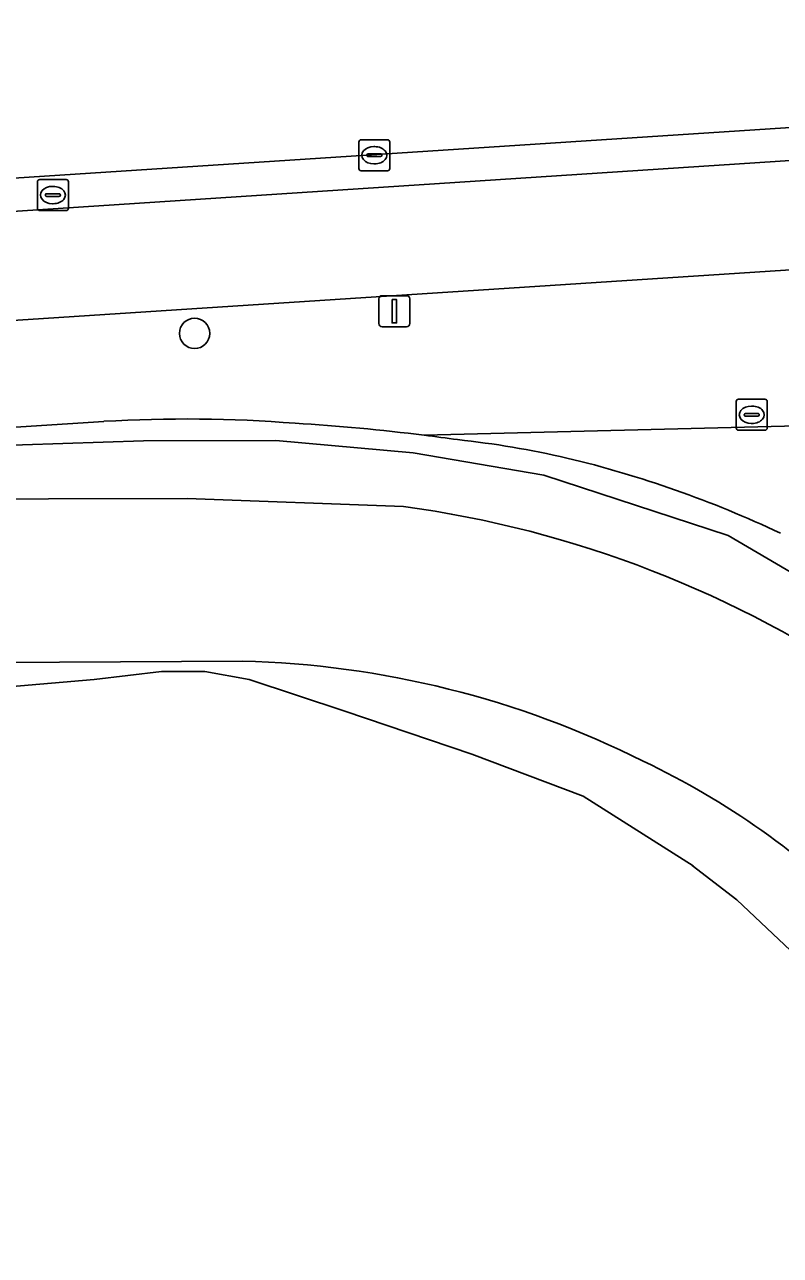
# Model space of a CAD drawing. Extents: x 161772 to 163126, y 383092 to 383917.
# Drawn here: x 161895.34 to 161919.71, y 383577.77 to 383617.47 of the extents above; entities that cross this region are included whole.
import ezdxf

# ---------------------------------------------------------------- set-up
doc = ezdxf.new("R2010")
doc.units = 0
for name, color, linetype in [('IMGEO_Berm_open', 7, 'Continuous'), ('IMGEO_Boom', 7, 'Continuous'), ('IMGEO_Brandkraan', 7, 'Continuous'), ('IMGEO_Erf', 7, 'Continuous'), ('IMGEO_Fietspad_gesloten', 7, 'Continuous'), ('IMGEO_Groenvoorziening', 7, 'Continuous'), ('IMGEO_Kolk', 7, 'Continuous'), ('IMGEO_Lichtmast', 7, 'Continuous'), ('IMGEO_Oever', 7, 'Continuous'), ('IMGEO_Rijbaan_lokaal_gesloten', 7, 'Continuous'), ('IMGEO_Rioolput', 7, 'Continuous'), ('IMGEO_Voetpad_gesloten', 7, 'Continuous'), ('IMGEO_Voetpad_open', 7, 'Continuous'), ('IMGEO_Walbescherming', 7, 'Continuous'), ('IMGEO_Waterloop', 7, 'Continuous')]:
    doc.layers.add(name, color=color, linetype=linetype)

msp = doc.modelspace()

# ---------------------------------------------------------------- linework, layer by layer
at = {"layer": 'IMGEO_Berm_open'}
for points in [[(161943.691, 383615.667), (161942.78, 383615.633), (161882.948, 383611.732), (161882.965, 383611.252), (161873.476, 383610.633), (161873.422, 383611.086), (161867.922, 383610.732)], [(161868.045, 383609.676), (161937.743, 383614.249)]]:
    msp.add_lwpolyline(points, dxfattribs=at)
at = {"layer": 'IMGEO_Boom'}
msp.add_circle((161900.82, 383607.513), 0.489, dxfattribs=at)
at = {"layer": 'IMGEO_Brandkraan'}
for p, q in [((161918.288, 383604.462), (161918.288, 383605.314)), ((161918.363, 383605.388), (161919.215, 383605.388)), ((161919.289, 383605.314), (161919.289, 383604.462)), ((161918.59, 383604.931), (161918.988, 383604.931)), ((161918.776, 383605.168), (161918.801, 383605.168)), ((161918.547, 383604.882), (161918.547, 383604.894)), ((161918.985, 383604.845), (161918.587, 383604.845)), ((161918.799, 383604.608), (161918.774, 383604.608)), ((161919.031, 383604.894), (161919.031, 383604.882)), ((161919.215, 383604.388), (161918.363, 383604.388))]:
    msp.add_line(p, q, dxfattribs=at)
for points in [[(161918.288, 383604.462), (161918.288, 383605.314)], [(161918.363, 383605.388), (161919.215, 383605.388)], [(161919.289, 383605.314), (161919.289, 383604.462)], [(161919.215, 383604.388), (161918.363, 383604.388)]]:
    msp.add_lwpolyline(points, dxfattribs=at)
for centre, radius, start, end in [((161918.365, 383605.312), 0.0765, 91.552, 178.448), ((161918.365, 383605.312), 0.0765, 91.552, 178.448), ((161919.213, 383605.312), 0.0765, 1.552, 88.448), ((161919.213, 383605.312), 0.0765, 1.552, 88.448), ((161918.587, 383604.891), 0.0403, 85.8775, 175.7526), ((161918.992, 383604.893), 0.0386, 1.7309, 96.639), ((161918.584, 383604.881), 0.0366, 178.938, 274.7102), ((161918.988, 383604.888), 0.043, 264.8664, 352.4533), ((161918.365, 383604.464), 0.0765, 181.552, 268.448), ((161918.365, 383604.464), 0.0765, 181.552, 268.448), ((161919.213, 383604.464), 0.0765, 271.552, 358.448), ((161919.213, 383604.464), 0.0765, 271.552, 358.448)]:
    msp.add_arc(centre, radius, start, end, dxfattribs=at)
for centre, major_axis, ratio, start_param, end_param in [((161918.775, 383604.888), (-0.387, 0.002), 0.722429, 4.712389, 7.853982), ((161918.8, 383604.888), (-0.39, 0.002), 0.717154, 1.570796, 4.712389)]:
    msp.add_ellipse(centre, major_axis=major_axis, ratio=ratio, start_param=start_param, end_param=end_param, dxfattribs=at)
at = {"layer": 'IMGEO_Erf'}
msp.add_lwpolyline([(161929.65, 383579.763), (161924.435, 383583.45), (161921.067, 383586.64), (161921.009, 383586.695), (161918.309, 383589.238), (161916.87, 383590.35), (161916.898, 383590.343), (161913.35, 383592.583), (161909.764, 383593.944), (161905.661, 383595.328), (161902.58, 383596.345), (161901.15, 383596.612), (161899.754, 383596.612), (161897.582, 383596.353), (161893.446, 383595.991), (161886.105, 383595.422), (161881.92, 383595.123), (161882.322, 383588.803)], dxfattribs=at)
at = {"layer": 'IMGEO_Fietspad_gesloten'}
for points in [[(161937.743, 383614.249), (161868.045, 383609.676)], [(161867.55, 383606.138), (161931.924, 383610.335), (161933.594, 383610.421)]]:
    msp.add_lwpolyline(points, dxfattribs=at)
at = {"layer": 'IMGEO_Groenvoorziening'}
for points in [[(161897.894, 383604.675), (161883.995, 383603.781)], [(161893.962, 383603.877), (161899.169, 383604.047), (161903.441, 383604.056), (161907.867, 383603.663), (161912.078, 383602.937), (161918.028, 383600.994), (161923.199, 383597.959), (161927.011, 383595.478), (161927.519, 383595.05), (161930.713, 383592.361), (161934.246, 383588.643), (161937.073, 383584.426), (161939.107, 383580.639), (161940.609, 383577.133), (161941.345, 383574.143), (161941.928, 383571.336), (161942.248, 383567.661), (161942.451, 383562.986), (161942.431, 383557.784), (161941.971, 383554.62), (161942.7, 383554.967), (161942.927, 383569.61)]]:
    msp.add_lwpolyline(points, dxfattribs=at)
for centre, radius, start, end in [((161900.527, 383559.236), 45.516, 85.5496, 93.3166), ((161900.058, 383538.714), 66.021, 82.89229, 86.52553), ((161899.082, 383531.074), 73.724, 82.03417, 82.87458), ((161906.087, 383574.222), 30.036, 77.0303, 83.8608), ((161904.51, 383568.882), 35.596, 64.7176, 76.4859)]:
    msp.add_arc(centre, radius, start, end, dxfattribs=at)
at = {"layer": 'IMGEO_Kolk'}
for p, q in [((161906.116, 383612.831), (161906.116, 383613.683)), ((161906.191, 383613.757), (161907.043, 383613.757)), ((161907.117, 383613.683), (161907.117, 383612.831)), ((161906.375, 383613.251), (161906.375, 383613.263)), ((161906.418, 383613.3), (161906.816, 383613.3)), ((161906.604, 383613.537), (161906.629, 383613.537)), ((161906.859, 383613.263), (161906.859, 383613.251)), ((161906.813, 383613.214), (161906.415, 383613.214)), ((161906.627, 383612.977), (161906.602, 383612.977)), ((161907.043, 383612.757), (161906.191, 383612.757))]:
    msp.add_line(p, q, dxfattribs=at)
for points in [[(161906.116, 383612.831), (161906.116, 383613.683)], [(161906.191, 383613.757), (161907.043, 383613.757)], [(161907.117, 383613.683), (161907.117, 383612.831)], [(161907.043, 383612.757), (161906.191, 383612.757)]]:
    msp.add_lwpolyline(points, dxfattribs=at)
for centre, radius, start, end in [((161906.193, 383613.681), 0.0765, 91.552, 178.448), ((161906.193, 383613.681), 0.0765, 91.552, 178.448), ((161907.041, 383613.681), 0.0765, 1.552, 88.448), ((161907.041, 383613.681), 0.0765, 1.552, 88.448), ((161906.415, 383613.26), 0.0403, 85.8775, 175.7526), ((161906.412, 383613.25), 0.0366, 178.938, 274.7102), ((161906.816, 383613.257), 0.043, 264.8664, 352.4533), ((161906.82, 383613.262), 0.0386, 1.7309, 96.639), ((161906.193, 383612.833), 0.0765, 181.552, 268.448), ((161906.193, 383612.833), 0.0765, 181.552, 268.448), ((161907.041, 383612.833), 0.0765, 271.552, 358.448), ((161907.041, 383612.833), 0.0765, 271.552, 358.448)]:
    msp.add_arc(centre, radius, start, end, dxfattribs=at)
for centre, major_axis, ratio, start_param, end_param in [((161906.603, 383613.257), (-0.387, 0.002), 0.722429, 4.712389, 7.853982), ((161906.628, 383613.257), (-0.39, 0.002), 0.717154, 1.570796, 4.712389)]:
    msp.add_ellipse(centre, major_axis=major_axis, ratio=ratio, start_param=start_param, end_param=end_param, dxfattribs=at)
at = {"layer": 'IMGEO_Lichtmast'}
for p, q in [((161906.767, 383607.827), (161906.767, 383608.627)), ((161906.767, 383608.627), (161906.767, 383607.827)), ((161906.867, 383608.727), (161907.657, 383608.727)), ((161907.657, 383608.727), (161906.867, 383608.727)), ((161907.757, 383608.627), (161907.757, 383607.827)), ((161907.757, 383607.827), (161907.757, 383608.627)), ((161907.657, 383607.727), (161906.867, 383607.727)), ((161906.867, 383607.727), (161907.657, 383607.727))]:
    msp.add_line(p, q, dxfattribs=at)
msp.add_lwpolyline([(161907.187, 383608.602), (161907.337, 383608.602), (161907.337, 383607.852), (161907.187, 383607.852), (161907.187, 383608.602)], dxfattribs=at)
for centre, start, end in [((161906.867, 383608.627), 90, 180), ((161906.867, 383608.627), 90, 180), ((161907.657, 383608.627), 0, 90), ((161907.657, 383608.627), 360, 90), ((161906.867, 383607.827), 180, 270), ((161906.867, 383607.827), 180, 270), ((161907.657, 383607.827), 270, 0), ((161907.657, 383607.827), 270, 0)]:
    msp.add_arc(centre, 0.1, start, end, dxfattribs=at)
at = {"layer": 'IMGEO_Oever'}
for points in [[(161926.313, 383593.502), (161927.519, 383595.05), (161927.011, 383595.478), (161923.199, 383597.959), (161918.028, 383600.994), (161912.078, 383602.937), (161907.867, 383603.663), (161903.441, 383604.056), (161899.169, 383604.047), (161893.962, 383603.877), (161883.366, 383602.999), (161882.68, 383602.144), (161900.576, 383602.188), (161907.555, 383601.931)], [(161902.362, 383596.939), (161882.672, 383596.834), (161882.032, 383596.82), (161881.813, 383596.81), (161881.92, 383595.123), (161886.105, 383595.422), (161893.446, 383595.991), (161897.582, 383596.353), (161899.754, 383596.612), (161901.15, 383596.612), (161902.58, 383596.345), (161905.661, 383595.328), (161909.764, 383593.944), (161913.35, 383592.583), (161916.898, 383590.343), (161916.87, 383590.35), (161918.309, 383589.238), (161921.009, 383586.695)]]:
    msp.add_lwpolyline(points, dxfattribs=at)
for centre, radius, start, end in [((161902.769, 383566.918), 35.338, 55.33, 82.2159), ((161901.64, 383566.537), 30.411, 63.3255, 88.6396), ((161904.285, 383570.508), 25.682, 44.8197, 64.6223)]:
    msp.add_arc(centre, radius, start, end, dxfattribs=at)
at = {"layer": 'IMGEO_Rijbaan_lokaal_gesloten'}
msp.add_lwpolyline([(161867.922, 383610.732), (161873.422, 383611.086), (161882.948, 383611.732), (161942.78, 383615.633), (161942.652, 383621.313), (161942.614, 383622.988), (161937.519, 383622.764), (161932.993, 383622.498), (161926.428, 383622.073), (161902.653, 383620.499), (161895.132, 383620.014), (161890.154, 383619.684), (161884.635, 383619.32), (161869.986, 383618.347)], dxfattribs=at)
at = {"layer": 'IMGEO_Rioolput'}
for p, q in [((161895.825, 383612.475), (161896.677, 383612.475)), ((161895.75, 383611.549), (161895.75, 383612.401)), ((161896.238, 383612.255), (161896.263, 383612.255)), ((161896.751, 383612.401), (161896.751, 383611.549)), ((161896.009, 383611.969), (161896.009, 383611.981)), ((161896.447, 383611.932), (161896.049, 383611.932)), ((161896.052, 383612.018), (161896.45, 383612.018)), ((161896.261, 383611.695), (161896.236, 383611.695)), ((161896.493, 383611.981), (161896.493, 383611.969)), ((161896.677, 383611.475), (161895.825, 383611.475))]:
    msp.add_line(p, q, dxfattribs=at)
for points in [[(161895.825, 383612.475), (161896.677, 383612.475)], [(161895.75, 383611.549), (161895.75, 383612.401)], [(161896.751, 383612.401), (161896.751, 383611.549)], [(161896.677, 383611.475), (161895.825, 383611.475)]]:
    msp.add_lwpolyline(points, dxfattribs=at)
for centre, radius, start, end in [((161895.827, 383612.399), 0.0765, 91.552, 178.448), ((161895.827, 383612.399), 0.0765, 91.552, 178.448), ((161896.675, 383612.399), 0.0765, 1.552, 88.448), ((161896.675, 383612.399), 0.0765, 1.552, 88.448), ((161896.049, 383611.978), 0.0403, 85.8775, 175.7526), ((161896.046, 383611.968), 0.0366, 178.938, 274.7102), ((161896.45, 383611.975), 0.043, 264.8664, 352.4533), ((161896.454, 383611.98), 0.0386, 1.7309, 96.639), ((161895.827, 383611.551), 0.0765, 181.552, 268.448), ((161895.827, 383611.551), 0.0765, 181.552, 268.448), ((161896.675, 383611.551), 0.0765, 271.552, 358.448), ((161896.675, 383611.551), 0.0765, 271.552, 358.448)]:
    msp.add_arc(centre, radius, start, end, dxfattribs=at)
for centre, major_axis, ratio, start_param, end_param in [((161896.237, 383611.975), (-0.387, 0.002), 0.722429, 4.712389, 7.853982), ((161896.262, 383611.975), (-0.39, 0.002), 0.717154, 1.570796, 4.712389)]:
    msp.add_ellipse(centre, major_axis=major_axis, ratio=ratio, start_param=start_param, end_param=end_param, dxfattribs=at)
at = {"layer": 'IMGEO_Voetpad_gesloten'}
msp.add_lwpolyline([(161920.705, 383604.54), (161908.227, 383604.228)], dxfattribs=at)
for centre, radius, start, end in [((161899.082, 383531.074), 73.724, 82.03417, 82.87458), ((161906.087, 383574.222), 30.036, 77.0303, 83.8608), ((161904.51, 383568.882), 35.596, 64.7176, 76.4859)]:
    msp.add_arc(centre, radius, start, end, dxfattribs=at)
at = {"layer": 'IMGEO_Voetpad_open'}
for points in [[(161844.768, 383614.048), (161843.588, 383615.4), (161839.22, 383613.498), (161839.426, 383613.122), (161840.189, 383601.555), (161861.041, 383602.899), (161861.082, 383602.432), (161874.512, 383603.314), (161875.094, 383603.323), (161875.274, 383603.221), (161882.907, 383603.711), (161883.995, 383603.781), (161897.894, 383604.675)], [(161933.594, 383610.421), (161931.924, 383610.335), (161867.55, 383606.138)], [(161908.227, 383604.228), (161920.705, 383604.54), (161936.68, 383605.542), (161943.47, 383606.501)]]:
    msp.add_lwpolyline(points, dxfattribs=at)
for centre, radius, start, end in [((161900.527, 383559.236), 45.516, 85.5496, 93.3166), ((161900.058, 383538.714), 66.021, 82.89229, 86.52553)]:
    msp.add_arc(centre, radius, start, end, dxfattribs=at)
at = {"layer": 'IMGEO_Walbescherming'}
msp.add_lwpolyline([(161882.68, 383602.144), (161900.576, 383602.188), (161907.555, 383601.931)], dxfattribs=at)
msp.add_arc((161902.769, 383566.918), 35.338, 55.33, 82.2159, dxfattribs=at)
at = {"layer": 'IMGEO_Waterloop'}
for points in [[(161907.555, 383601.931), (161900.576, 383602.188), (161882.68, 383602.144), (161875.864, 383601.728), (161866.433, 383600.986), (161853.344, 383600.477), (161811.33, 383597.938)], [(161833.208, 383593.812), (161864.894, 383596.024), (161876.083, 383596.571), (161876.037, 383597.123), (161876.609, 383597.131), (161876.729, 383597.135), (161881.998, 383597.383), (161882.367, 383597.374), (161882.678, 383597.384), (161882.672, 383596.834), (161902.362, 383596.939)]]:
    msp.add_lwpolyline(points, dxfattribs=at)
for centre, radius, start, end in [((161902.769, 383566.918), 35.338, 55.33, 82.2159), ((161901.64, 383566.537), 30.411, 63.3255, 88.6396), ((161904.285, 383570.508), 25.682, 44.8197, 64.6223)]:
    msp.add_arc(centre, radius, start, end, dxfattribs=at)

doc.saveas('drawing.dxf')
